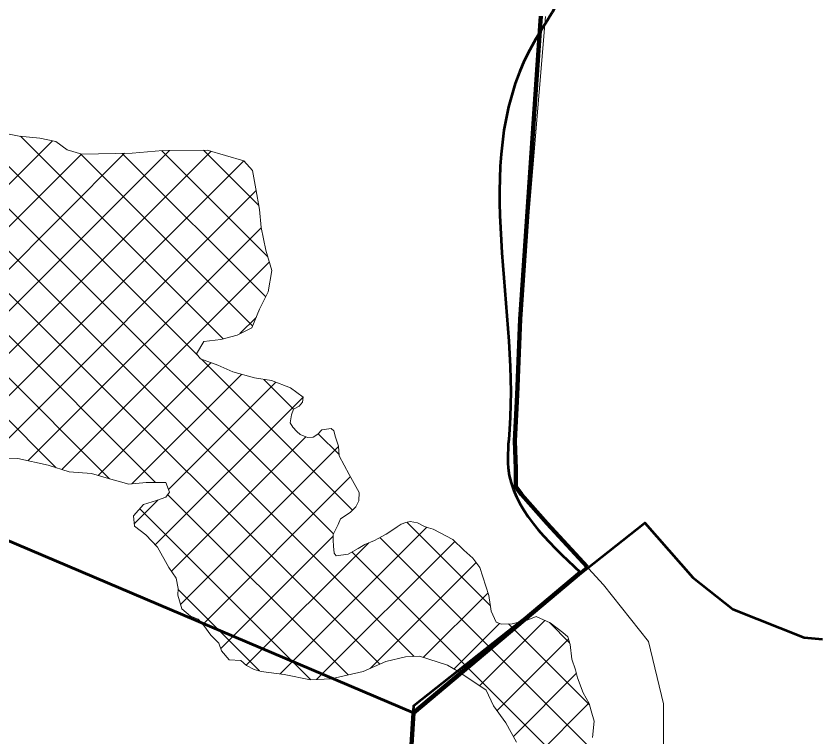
# Model space of a CAD drawing. Extents: x -1643653 to 4543381, y 1624270 to 13878484.
# Drawn here: x 756623 to 760887, y 8945131 to 8948961 of the extents above; entities that cross this region are included whole.
import ezdxf

# ---------------------------------------------------------------- set-up
doc = ezdxf.new("R2010")
doc.units = 0
doc.header["$LTSCALE"] = 200
for name, color, linetype, lineweight in [('1', 7, 'Continuous', 13), ('14', 7, 'Continuous', 13), ('17', 7, 'Continuous', 53), ('26', 7, 'Continuous', 106), ('27', 7, 'Continuous', 53), ('29', 7, 'Continuous', 13)]:
    doc.layers.add(name, color=color, linetype=linetype, lineweight=lineweight)

msp = doc.modelspace()

# ---------------------------------------------------------------- linework, layer by layer
at = {"layer": '1', "lineweight": 25}
msp.add_spline([(814781, 9009175.5), (814787.2, 9009173.4), (814796.9, 9009173.4), (814799.4, 9009172.4), (814805.1, 9009174.5), (814805.6, 9009176.5), (814811.7, 9009179.5), (814811.7, 9009179.5), (814801.5, 9009181), (814790.7, 9009181.5), (814784.1, 9009183.1), (814777.4, 9009185.1), (814778.4, 9009175.5)], degree=3, dxfattribs=at)
at = {"layer": '14'}
msp.add_lwpolyline([(760060.9, 8944960.3), (760062.2, 8945306.7), (759981.9, 8945637.9), (759743.6, 8945938.9), (759444.2, 8946265.5), (759307.2, 8946418.6), (759276.8, 8946459.4), (759277.1, 8946556.2), (759272.6, 8946703.9), (759283.7, 8946948.4), (759300.4, 8947350.8), (759434.4, 8948959.2)], dxfattribs=at)
at = {"layer": '17'}
msp.add_lwpolyline([(759229.7, 8942921.8), (758550.1, 8943213.2), (757932.3, 8943725.4), (758673.7, 8944290.6), (758735.5, 8945297.2), (759962.3, 8946268.6), (760216.8, 8945977.6), (760428.7, 8945809.8), (760808.2, 8945659.7), (760905.3, 8945650.9)], dxfattribs=at)
at = {"layer": '26'}
for points in [[(759655.6, 8946034.9), (759444.2, 8946265.5), (759307.2, 8946418.6), (759276.8, 8946459.4), (759277.1, 8946556.2), (759272.6, 8946703.9), (759283.7, 8946948.4), (759300.4, 8947350.8), (759409.5, 8948961.3)], [(760499.3, 8942781), (760138.8, 8942630.4), (759944.6, 8942815.9), (759229.7, 8942921.8), (758550.1, 8943213.2), (757932.3, 8943725.4), (758673.7, 8944290.6), (758733.2, 8945259.8), (759620.3, 8946005.2)]]:
    msp.add_lwpolyline(points, dxfattribs=at)
at = {"layer": '27'}
for points in [[(752064, 8949931.3), (754002, 8949743.6), (754552.5, 8948135.3), (756424.3, 8946240.5), (758733.2, 8945259.8)], [(759655.6, 8946034.9), (759444.2, 8946265.5), (759307.2, 8946418.6), (759276.8, 8946459.4), (759277.1, 8946556.2), (759272.6, 8946703.9), (759283.7, 8946948.4), (759300.4, 8947350.8), (759409.5, 8948961.3)], [(754552.5, 8948135.3), (756424.3, 8946240.5), (758733.2, 8945259.8), (759655.6, 8946034.9)], [(758733.2, 8945259.8), (758673.7, 8944290.6), (757932.3, 8943725.4), (757924.1, 8943639.7), (757873.8, 8943639.6), (757758.2, 8943470.2)]]:
    msp.add_lwpolyline(points, dxfattribs=at)
at = {"layer": '29'}
for p, q in [((758309.7, 8946211), (756113.6, 8948407.1)), ((757364, 8946483.1), (755465.9, 8948381.2)), ((758554.5, 8945517.2), (755684, 8948387.7)), ((758737.4, 8945558.8), (755904.5, 8948391.7)), ((757591.6, 8947153.6), (756369.3, 8948375.9)), ((757723.1, 8947246.6), (756647.3, 8948322.4)), ((754574.4, 8946056.7), (756816.7, 8948299)), ((756836.9, 8946561.2), (755123.6, 8948274.5)), ((757119.5, 8946503.2), (755314.2, 8948308.5)), ((754665, 8945922.8), (756970, 8948227.8)), ((754750.3, 8945783.6), (757198.6, 8948231.9)), ((755703.9, 8946512.7), (757437.8, 8948246.6)), ((755984.9, 8946569.1), (757658.9, 8948243.2)), ((757879.6, 8947314.6), (756964.8, 8948229.4)), ((757948.9, 8947469.8), (757187, 8948231.7)), ((757960.7, 8947682.5), (757397.6, 8948245.6)), ((757912.3, 8947955.4), (757618.6, 8948249.1)), ((756240, 8946599.8), (757832, 8948191.8)), ((756476.1, 8946611.3), (757898.5, 8948033.8)), ((756688.1, 8946598.9), (757924.9, 8947835.7)), ((756865.5, 8946551.8), (757968.8, 8947655)), ((757811.9, 8947273.7), (757897.4, 8947359.1)), ((757058.8, 8946520.6), (757657.3, 8947119.1)), ((758409.7, 8946335.4), (757607.9, 8947137.3)), ((757238.6, 8946475.8), (757820.1, 8947057.3)), ((757432.5, 8946445.3), (758003.1, 8947015.8)), ((758096.4, 8946873.3), (757938.7, 8947031)), ((757362.7, 8946151), (758147.1, 8946935.4)), ((758338.9, 8946630.8), (758227.7, 8946742)), ((757447.9, 8946011.6), (758162.1, 8946725.9)), ((757496, 8945835.2), (758335.3, 8946674.5)), ((757614.6, 8945729.3), (758399.2, 8946513.9)), ((758386.4, 8945460.7), (757428.2, 8946418.9)), ((757251, 8946263.7), (757377.9, 8946390.6)), ((758188.3, 8945434.4), (757279.8, 8946342.8)), ((759142.5, 8945827.2), (758698, 8946271.7)), ((758025, 8945466.2), (758804.1, 8946245.3)), ((757710.3, 8945600.5), (758307.8, 8946198.1)), ((759661.5, 8945083.7), (758555, 8946190.2)), ((757846, 8945511.7), (758497, 8946162.7)), ((758219.2, 8945435.9), (758953.2, 8946169.9)), ((759619, 8944901.6), (758406.6, 8946114)), ((758503.1, 8945495.3), (759066.1, 8946058.3)), ((757916.3, 8945481.8), (757483.4, 8945914.7)), ((758785.6, 8945553.2), (759129.6, 8945897.3)), ((758949.1, 8945492.3), (759190.8, 8945733.9)), ((759084.3, 8945403), (759431.1, 8945749.8)), ((759668, 8945301.7), (759238.4, 8945731.2)), ((759562.5, 8945631.7), (759455.6, 8945738.6)), ((759177.5, 8945271.7), (759557.2, 8945651.3)), ((759264.2, 8945133.8), (759598.1, 8945467.7)), ((759253.5, 8944898.7), (759665.2, 8945310.4))]:
    msp.add_line(p, q, dxfattribs=at)
at = {"layer": '29', "lineweight": 53}
msp.add_line((759620.3, 8946005.2), (758733.2, 8945259.8), dxfattribs=at)
for points in [[(752064, 8949931.3), (754002, 8949743.6), (754552.5, 8948135.3), (756424.3, 8946240.5), (758733.2, 8945259.8)], [(758733.2, 8945259.8), (756424.3, 8946240.5), (754552.5, 8948135.3), (754002, 8949743.6), (752064, 8949931.3)], [(758733.2, 8945259.8), (758673.7, 8944290.6), (757932.3, 8943725.4), (757924.1, 8943639.7), (748941.6, 8943614.3)]]:
    msp.add_lwpolyline(points, dxfattribs=at)
at = {"layer": '29'}
for points in [[(756412.3, 8948368), (756639.6, 8948323.1), (756749.3, 8948312.8), (756834.4, 8948295.3), (756895.1, 8948250.1), (756971.9, 8948227.3), (757239, 8948232.7), (757403.4, 8948246.1), (757638.1, 8948249.3), (757833.4, 8948191.4), (757879.6, 8948141.1), (757896.7, 8948043.5), (757916.2, 8947933.6), (757924.4, 8947837.8), (757950.4, 8947717.4), (757982.1, 8947609.7), (757962.4, 8947496.4), (757915.1, 8947403.7), (757875.6, 8947304.5), (757797, 8947266.4), (757710.6, 8947243.3), (757620.7, 8947231.4), (757581.9, 8947166.7), (757602.1, 8947139.4), (757694.1, 8947105.5), (757773.6, 8947070), (757889.2, 8947038.5), (757980.1, 8947024.7), (758080.4, 8946985.9), (758147.3, 8946936.8), (758143.5, 8946910.3), (758126.3, 8946888.1), (758096.2, 8946873.2), (758085.7, 8946842.5), (758078.8, 8946799.9), (758093.7, 8946777.3), (758114, 8946754.6), (758131.8, 8946738.5), (758171.6, 8946721.9), (758201.8, 8946724.4), (758225.4, 8946739.4), (758246.6, 8946763.5), (758296, 8946770.2), (758311.5, 8946757.7), (758319.2, 8946723.7), (758335.1, 8946676.7), (758339.3, 8946625.2), (758392.8, 8946525.7), (758445, 8946429.4), (758442.7, 8946385.4), (758428.1, 8946353.4), (758397.9, 8946323.8), (758345.3, 8946289.6), (758332.9, 8946260.2), (758307.9, 8946207.2), (758307.8, 8946177.2), (758308.9, 8946144.1), (758311.9, 8946106.8), (758323.1, 8946092.4), (758386.3, 8946102.6), (758439.9, 8946132.8), (758475.8, 8946154.3), (758526.8, 8946174.6), (758564.8, 8946195.5), (758588.1, 8946209.1), (758618.5, 8946227.2)], [(756463, 8946611.3), (756633.1, 8946611.1), (756792.8, 8946575.8), (756904.5, 8946539), (757023.1, 8946530.9), (757101.9, 8946508.1), (757222.5, 8946474.3), (757314.3, 8946482.9), (757418.8, 8946483.3), (757437.6, 8946431.2), (757418, 8946405.4), (757368.5, 8946387.2), (757299.8, 8946365.3), (757246.4, 8946305.3), (757252.5, 8946250.3), (757312.4, 8946205.7), (757373.9, 8946138.8), (757433.9, 8946031.2), (757473.9, 8945975.2), (757483.8, 8945920.5), (757481.4, 8945883.5), (757503, 8945812.1), (757548.8, 8945772.8), (757589.5, 8945757.4), (757620.9, 8945722.3), (757657.6, 8945671.4), (757700, 8945630), (757714.4, 8945588.9), (757754.1, 8945541.4), (757816.8, 8945537.5), (757846.6, 8945511.2), (757887.4, 8945490.2), (757925, 8945479.3), (758046.6, 8945463.3), (758186.9, 8945434.3), (758296.5, 8945439.6), (758465.7, 8945479.3), (758587.5, 8945531.3), (758691.3, 8945557.3), (758765.6, 8945559.6), (758914.2, 8945512.4), (758974.3, 8945477.8), (759119.9, 8945378.8), (759159.2, 8945297.1), (759224.4, 8945206.4), (759280.6, 8945103.8)], [(758618.5, 8946227.2), (758647.7, 8946247.1), (758668.2, 8946261.3), (758693.6, 8946270.6), (758715.7, 8946276.1), (758755.8, 8946269.3), (758792.3, 8946248.9), (758812.6, 8946242.7), (758838.2, 8946235), (758942, 8946180.7), (759000.6, 8946124.2), (759049.7, 8946080.4), (759086.8, 8946030.6), (759134.1, 8945883.2), (759146.5, 8945800), (759172.3, 8945740.3), (759201.9, 8945730.1), (759258.5, 8945731.8), (759337.5, 8945752.2), (759384.8, 8945771), (759459.3, 8945736.9), (759527, 8945685.9), (759554.2, 8945662.4), (759565.1, 8945622), (759574.2, 8945544.2), (759593.3, 8945486.9), (759603.8, 8945444.7), (759634.6, 8945365.2), (759665.8, 8945309.3), (759677.2, 8945269.4), (759693.6, 8945214.3), (759684.5, 8945128.1)]]:
    msp.add_lwpolyline(points, dxfattribs=at)
at = {"layer": '29', "lineweight": 53}
msp.add_spline([(758151.3, 8954018.2), (758684.7, 8953765.2), (759698.4, 8953607.1), (759976.4, 8952615.4), (759785.3, 8951475.9), (759658.7, 8951007.7), (759460.5, 8950660.7), (759411.1, 8950095.7), (759130.3, 8949726.7), (759168.8, 8949567), (759377.9, 8949449), (759532.1, 8949168), (759383.5, 8948839.9), (759243.4, 8946764.2), (759236.6, 8946560.6), (759620.3, 8946005.2)], degree=3, dxfattribs=at)

doc.saveas('drawing.dxf')
